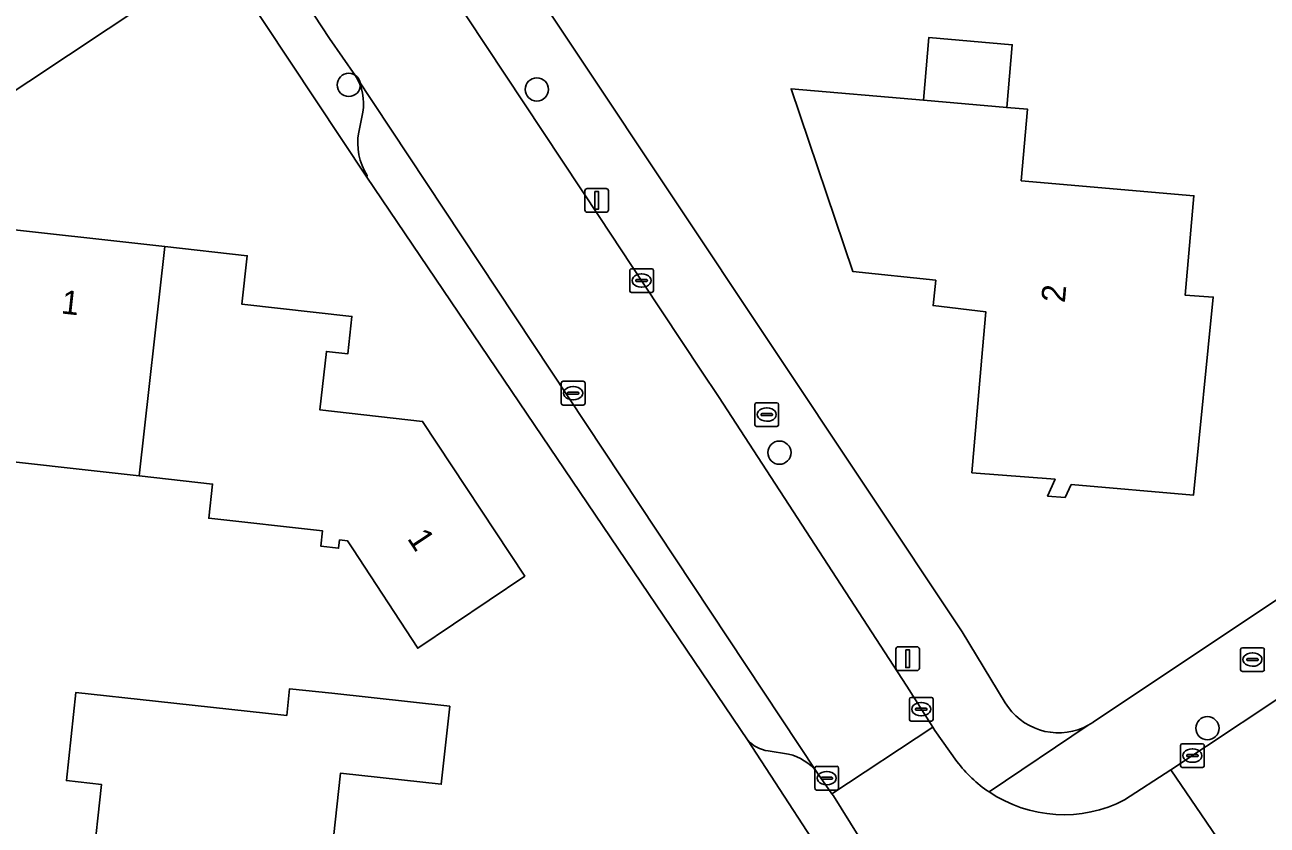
# Model space of a CAD drawing. Extents: x 162396 to 163643, y 386452 to 387406.
# Drawn here: x 163060.4 to 163112.8, y 386795.4 to 386829.1 of the extents above; entities that cross this region are included whole.
import ezdxf

# ---------------------------------------------------------------- set-up
doc = ezdxf.new("R2010")
doc.units = 0
for name, color, linetype in [('IMGEO_Boom', 7, 'Continuous'), ('IMGEO_Brandkraan', 7, 'Continuous'), ('IMGEO_Erf', 7, 'Continuous'), ('IMGEO_Kolk', 7, 'Continuous'), ('IMGEO_Lichtmast', 7, 'Continuous'), ('IMGEO_Pand', 7, 'Continuous'), ('IMGEO_Pand_nummerreeks', 7, 'Continuous'), ('IMGEO_Parkeervlak_open', 7, 'Continuous'), ('IMGEO_Rijbaan_lokaal_gesloten', 7, 'Continuous'), ('IMGEO_Rijbaan_lokaal_open', 7, 'Continuous'), ('IMGEO_Voetpad_open', 7, 'Continuous')]:
    doc.layers.add(name, color=color, linetype=linetype)

msp = doc.modelspace()

# ---------------------------------------------------------------- linework, layer by layer
at = {"layer": 'IMGEO_Boom'}
for centre in [(163074.082, 386826.527), (163082.004, 386826.338), (163092.224, 386811.045), (163110.256, 386799.441)]:
    msp.add_circle(centre, 0.489, dxfattribs=at)
at = {"layer": 'IMGEO_Brandkraan'}
for p, q in [((163091.19, 386812.221), (163091.19, 386813.073)), ((163091.265, 386813.147), (163092.117, 386813.147)), ((163091.678, 386812.927), (163091.703, 386812.927)), ((163092.191, 386813.073), (163092.191, 386812.221)), ((163091.449, 386812.641), (163091.449, 386812.653)), ((163091.887, 386812.604), (163091.489, 386812.604)), ((163091.492, 386812.69), (163091.89, 386812.69)), ((163091.701, 386812.367), (163091.676, 386812.367)), ((163091.933, 386812.653), (163091.933, 386812.641)), ((163092.117, 386812.147), (163091.265, 386812.147)), ((163111.727, 386802.832), (163112.579, 386802.832)), ((163111.652, 386801.906), (163111.652, 386802.758)), ((163111.911, 386802.326), (163111.911, 386802.338)), ((163112.349, 386802.289), (163111.951, 386802.289)), ((163111.954, 386802.375), (163112.352, 386802.375)), ((163112.14, 386802.612), (163112.165, 386802.612)), ((163112.395, 386802.338), (163112.395, 386802.326)), ((163112.653, 386802.758), (163112.653, 386801.906)), ((163112.579, 386801.832), (163111.727, 386801.832)), ((163112.163, 386802.052), (163112.138, 386802.052))]:
    msp.add_line(p, q, dxfattribs=at)
for points in [[(163091.19, 386812.221), (163091.19, 386813.073)], [(163091.265, 386813.147), (163092.117, 386813.147)], [(163092.191, 386813.073), (163092.191, 386812.221)], [(163092.117, 386812.147), (163091.265, 386812.147)], [(163111.727, 386802.832), (163112.579, 386802.832)], [(163111.652, 386801.906), (163111.652, 386802.758)], [(163112.653, 386802.758), (163112.653, 386801.906)], [(163112.579, 386801.832), (163111.727, 386801.832)]]:
    msp.add_lwpolyline(points, dxfattribs=at)
for centre, radius, start, end in [((163091.267, 386813.071), 0.0765, 91.552, 178.448), ((163091.267, 386813.071), 0.0765, 91.552, 178.448), ((163092.115, 386813.071), 0.0765, 1.552, 88.448), ((163092.115, 386813.071), 0.0765, 1.552, 88.448), ((163091.267, 386812.223), 0.0765, 181.552, 268.448), ((163091.267, 386812.223), 0.0765, 181.552, 268.448), ((163091.489, 386812.65), 0.0403, 85.8775, 175.7526), ((163091.486, 386812.64), 0.0366, 178.938, 274.7102), ((163091.89, 386812.647), 0.043, 264.8664, 352.4533), ((163091.894, 386812.652), 0.0386, 1.7309, 96.639), ((163092.115, 386812.223), 0.0765, 271.552, 358.448), ((163092.115, 386812.223), 0.0765, 271.552, 358.448), ((163111.729, 386802.756), 0.0765, 91.552, 178.448), ((163111.729, 386802.756), 0.0765, 91.552, 178.448), ((163112.577, 386802.756), 0.0765, 1.552, 88.448), ((163112.577, 386802.756), 0.0765, 1.552, 88.448), ((163111.951, 386802.335), 0.0403, 85.8775, 175.7526), ((163111.948, 386802.325), 0.0366, 178.938, 274.7102), ((163112.352, 386802.332), 0.043, 264.8664, 352.4533), ((163112.356, 386802.337), 0.0386, 1.7309, 96.639), ((163111.729, 386801.908), 0.0765, 181.552, 268.448), ((163111.729, 386801.908), 0.0765, 181.552, 268.448), ((163112.577, 386801.908), 0.0765, 271.552, 358.448), ((163112.577, 386801.908), 0.0765, 271.552, 358.448)]:
    msp.add_arc(centre, radius, start, end, dxfattribs=at)
for centre, major_axis, ratio, start_param, end_param in [((163091.677, 386812.647), (-0.387, 0.002), 0.722429, 4.712389, 7.853982), ((163091.702, 386812.647), (-0.39, 0.002), 0.717154, 1.570796, 4.712389), ((163112.139, 386802.332), (-0.387, 0.002), 0.722429, 4.712389, 7.853982), ((163112.164, 386802.332), (-0.39, 0.002), 0.717154, 1.570796, 4.712389)]:
    msp.add_ellipse(centre, major_axis=major_axis, ratio=ratio, start_param=start_param, end_param=end_param, dxfattribs=at)
at = {"layer": 'IMGEO_Erf'}
for points in [[(163055.371, 386870.345), (163099.918, 386803.497), (163101.741, 386800.505), (163101.872, 386800.31), (163102.019, 386800.128), (163102.182, 386799.96), (163102.36, 386799.807), (163102.551, 386799.671), (163102.753, 386799.552), (163102.964, 386799.452), (163103.184, 386799.371), (163103.411, 386799.309), (163103.641, 386799.269), (163103.875, 386799.249), (163104.109, 386799.25), (163104.343, 386799.272), (163104.573, 386799.315), (163104.799, 386799.378), (163105.018, 386799.461), (163105.229, 386799.564), (163105.43, 386799.684), (163105.441, 386799.692), (163140.645, 386823.163), (163142.278, 386824.252)], [(163067.287, 386831.119), (163048.892, 386818.913)], [(163094.938, 386792.726), (163090.874, 386798.95), (163074.837, 386822.643), (163069.464, 386830.757)], [(163058.593, 386820.582), (163066.327, 386819.722), (163069.802, 386819.335), (163069.575, 386817.3), (163074.213, 386816.784), (163074.037, 386815.205), (163073.141, 386815.305), (163072.867, 386812.843), (163077.194, 386812.362), (163081.496, 386805.85), (163076.99, 386802.809), (163074.251, 386806.993), (163074.029, 386807.331), (163073.692, 386807.369), (163073.654, 386807.022), (163072.91, 386807.104), (163072.981, 386807.748), (163068.183, 386808.281), (163068.343, 386809.719), (163065.254, 386810.063), (163057.789, 386810.893)]]:
    msp.add_lwpolyline(points, dxfattribs=at)
for points in [[(163102.03, 386828.221), (163101.8, 386825.576), (163102.676, 386825.5), (163102.414, 386822.492), (163109.685, 386821.858), (163109.32, 386817.672), (163110.501, 386817.598), (163109.668, 386809.251), (163104.521, 386809.7), (163104.262, 386809.153), (163103.522, 386809.218), (163103.835, 386809.928), (163100.333, 386810.201), (163100.785, 386815.382), (163100.923, 386816.971), (163098.696, 386817.239), (163098.807, 386818.304), (163095.318, 386818.67), (163092.713, 386826.368), (163098.293, 386825.882), (163098.523, 386828.527)], [(163061.201, 386783.951), (163062.218, 386783.841), (163062.9, 386790.106), (163063.658, 386797.073), (163062.183, 386797.234), (163062.587, 386800.949), (163065.941, 386800.584), (163071.468, 386799.982), (163071.59, 386801.104), (163073.363, 386800.911), (163078.333, 386800.37), (163077.975, 386797.081), (163073.726, 386797.543), (163072.8, 386789.031), (163072.083, 386782.446), (163068.239, 386782.864), (163067.869, 386779.463), (163064.845, 386779.792), (163064.541, 386777.006), (163060.493, 386777.447), (163060.796, 386780.233)]]:
    msp.add_lwpolyline(points, close=True, dxfattribs=at)
at = {"layer": 'IMGEO_Kolk'}
for p, q in [((163085.917, 386817.864), (163085.917, 386818.716)), ((163085.992, 386818.79), (163086.844, 386818.79)), ((163086.405, 386818.57), (163086.43, 386818.57)), ((163086.918, 386818.716), (163086.918, 386817.864)), ((163086.176, 386818.284), (163086.176, 386818.296)), ((163086.614, 386818.247), (163086.216, 386818.247)), ((163086.219, 386818.333), (163086.617, 386818.333)), ((163086.428, 386818.01), (163086.403, 386818.01)), ((163086.66, 386818.296), (163086.66, 386818.284)), ((163086.844, 386817.79), (163085.992, 386817.79)), ((163083.033, 386813.123), (163083.033, 386813.975)), ((163083.108, 386814.049), (163083.96, 386814.049)), ((163083.521, 386813.829), (163083.546, 386813.829)), ((163084.034, 386813.975), (163084.034, 386813.123)), ((163083.292, 386813.543), (163083.292, 386813.555)), ((163083.73, 386813.506), (163083.332, 386813.506)), ((163083.335, 386813.592), (163083.733, 386813.592)), ((163083.544, 386813.269), (163083.519, 386813.269)), ((163083.776, 386813.555), (163083.776, 386813.543)), ((163083.96, 386813.049), (163083.108, 386813.049)), ((163097.773, 386800.742), (163098.625, 386800.742)), ((163097.698, 386799.816), (163097.698, 386800.668)), ((163097.957, 386800.236), (163097.957, 386800.248)), ((163098.395, 386800.199), (163097.997, 386800.199)), ((163098, 386800.285), (163098.398, 386800.285)), ((163098.186, 386800.522), (163098.211, 386800.522)), ((163098.441, 386800.248), (163098.441, 386800.236)), ((163098.699, 386800.668), (163098.699, 386799.816)), ((163098.625, 386799.742), (163097.773, 386799.742)), ((163098.209, 386799.962), (163098.184, 386799.962)), ((163109.123, 386797.862), (163109.123, 386798.714)), ((163109.198, 386798.788), (163110.05, 386798.788)), ((163110.124, 386798.714), (163110.124, 386797.862)), ((163109.382, 386798.282), (163109.382, 386798.294)), ((163109.82, 386798.245), (163109.422, 386798.245)), ((163109.425, 386798.331), (163109.823, 386798.331)), ((163109.611, 386798.568), (163109.636, 386798.568)), ((163109.866, 386798.294), (163109.866, 386798.282)), ((163093.718, 386796.911), (163093.718, 386797.763)), ((163093.793, 386797.837), (163094.645, 386797.837)), ((163094.206, 386797.617), (163094.231, 386797.617)), ((163094.719, 386797.763), (163094.719, 386796.911)), ((163110.05, 386797.788), (163109.198, 386797.788)), ((163109.634, 386798.008), (163109.609, 386798.008)), ((163093.977, 386797.331), (163093.977, 386797.343)), ((163094.415, 386797.294), (163094.017, 386797.294)), ((163094.02, 386797.38), (163094.418, 386797.38)), ((163094.229, 386797.057), (163094.204, 386797.057)), ((163094.461, 386797.343), (163094.461, 386797.331)), ((163094.645, 386796.837), (163093.793, 386796.837))]:
    msp.add_line(p, q, dxfattribs=at)
for points in [[(163085.917, 386817.864), (163085.917, 386818.716)], [(163085.992, 386818.79), (163086.844, 386818.79)], [(163086.918, 386818.716), (163086.918, 386817.864)], [(163086.844, 386817.79), (163085.992, 386817.79)], [(163083.033, 386813.123), (163083.033, 386813.975)], [(163083.108, 386814.049), (163083.96, 386814.049)], [(163084.034, 386813.975), (163084.034, 386813.123)], [(163083.96, 386813.049), (163083.108, 386813.049)], [(163097.773, 386800.742), (163098.625, 386800.742)], [(163097.698, 386799.816), (163097.698, 386800.668)], [(163098.699, 386800.668), (163098.699, 386799.816)], [(163098.625, 386799.742), (163097.773, 386799.742)], [(163109.123, 386797.862), (163109.123, 386798.714)], [(163109.198, 386798.788), (163110.05, 386798.788)], [(163110.124, 386798.714), (163110.124, 386797.862)], [(163093.718, 386796.911), (163093.718, 386797.763)], [(163093.793, 386797.837), (163094.645, 386797.837)], [(163094.719, 386797.763), (163094.719, 386796.911)], [(163110.05, 386797.788), (163109.198, 386797.788)], [(163094.645, 386796.837), (163093.793, 386796.837)]]:
    msp.add_lwpolyline(points, dxfattribs=at)
for centre, radius, start, end in [((163085.994, 386818.714), 0.0765, 91.552, 178.448), ((163085.994, 386818.714), 0.0765, 91.552, 178.448), ((163086.842, 386818.714), 0.0765, 1.552, 88.448), ((163086.842, 386818.714), 0.0765, 1.552, 88.448), ((163086.216, 386818.293), 0.0403, 85.8775, 175.7526), ((163086.213, 386818.283), 0.0366, 178.938, 274.7102), ((163086.617, 386818.29), 0.043, 264.8664, 352.4533), ((163086.621, 386818.295), 0.0386, 1.7309, 96.639), ((163085.994, 386817.866), 0.0765, 181.552, 268.448), ((163085.994, 386817.866), 0.0765, 181.552, 268.448), ((163086.842, 386817.866), 0.0765, 271.552, 358.448), ((163086.842, 386817.866), 0.0765, 271.552, 358.448), ((163083.11, 386813.973), 0.0765, 91.552, 178.448), ((163083.11, 386813.973), 0.0765, 91.552, 178.448), ((163083.958, 386813.973), 0.0765, 1.552, 88.448), ((163083.958, 386813.973), 0.0765, 1.552, 88.448), ((163083.332, 386813.552), 0.0403, 85.8775, 175.7526), ((163083.329, 386813.542), 0.0366, 178.938, 274.7102), ((163083.733, 386813.549), 0.043, 264.8664, 352.4533), ((163083.737, 386813.554), 0.0386, 1.7309, 96.639), ((163083.11, 386813.125), 0.0765, 181.552, 268.448), ((163083.11, 386813.125), 0.0765, 181.552, 268.448), ((163083.958, 386813.125), 0.0765, 271.552, 358.448), ((163083.958, 386813.125), 0.0765, 271.552, 358.448), ((163097.775, 386800.666), 0.0765, 91.552, 178.448), ((163097.775, 386800.666), 0.0765, 91.552, 178.448), ((163098.623, 386800.666), 0.0765, 1.552, 88.448), ((163098.623, 386800.666), 0.0765, 1.552, 88.448), ((163097.997, 386800.245), 0.0403, 85.8775, 175.7526), ((163097.994, 386800.235), 0.0366, 178.938, 274.7102), ((163098.398, 386800.242), 0.043, 264.8664, 352.4533), ((163098.402, 386800.247), 0.0386, 1.7309, 96.639), ((163097.775, 386799.818), 0.0765, 181.552, 268.448), ((163097.775, 386799.818), 0.0765, 181.552, 268.448), ((163098.623, 386799.818), 0.0765, 271.552, 358.448), ((163098.623, 386799.818), 0.0765, 271.552, 358.448), ((163109.2, 386798.712), 0.0765, 91.552, 178.448), ((163109.2, 386798.712), 0.0765, 91.552, 178.448), ((163110.048, 386798.712), 0.0765, 1.552, 88.448), ((163110.048, 386798.712), 0.0765, 1.552, 88.448), ((163109.422, 386798.291), 0.0403, 85.8775, 175.7526), ((163109.419, 386798.281), 0.0366, 178.938, 274.7102), ((163109.823, 386798.288), 0.043, 264.8664, 352.4533), ((163109.827, 386798.293), 0.0386, 1.7309, 96.639), ((163093.795, 386797.761), 0.0765, 91.552, 178.448), ((163093.795, 386797.761), 0.0765, 91.552, 178.448), ((163094.643, 386797.761), 0.0765, 1.552, 88.448), ((163094.643, 386797.761), 0.0765, 1.552, 88.448), ((163109.2, 386797.864), 0.0765, 181.552, 268.448), ((163109.2, 386797.864), 0.0765, 181.552, 268.448), ((163110.048, 386797.864), 0.0765, 271.552, 358.448), ((163110.048, 386797.864), 0.0765, 271.552, 358.448), ((163094.017, 386797.34), 0.0403, 85.8775, 175.7526), ((163094.014, 386797.33), 0.0366, 178.938, 274.7102), ((163094.418, 386797.337), 0.043, 264.8664, 352.4533), ((163094.422, 386797.342), 0.0386, 1.7309, 96.639), ((163093.795, 386796.913), 0.0765, 181.552, 268.448), ((163093.795, 386796.913), 0.0765, 181.552, 268.448), ((163094.643, 386796.913), 0.0765, 271.552, 358.448), ((163094.643, 386796.913), 0.0765, 271.552, 358.448)]:
    msp.add_arc(centre, radius, start, end, dxfattribs=at)
for centre, major_axis, ratio, start_param, end_param in [((163086.404, 386818.29), (-0.387, 0.002), 0.722429, 4.712389, 7.853982), ((163086.429, 386818.29), (-0.39, 0.002), 0.717154, 1.570796, 4.712389), ((163083.52, 386813.549), (-0.387, 0.002), 0.722429, 4.712389, 7.853982), ((163083.545, 386813.549), (-0.39, 0.002), 0.717154, 1.570796, 4.712389), ((163098.185, 386800.242), (-0.387, 0.002), 0.722429, 4.712389, 7.853982), ((163098.21, 386800.242), (-0.39, 0.002), 0.717154, 1.570796, 4.712389), ((163109.61, 386798.288), (-0.387, 0.002), 0.722429, 4.712389, 7.853982), ((163109.635, 386798.288), (-0.39, 0.002), 0.717154, 1.570796, 4.712389), ((163094.205, 386797.337), (-0.387, 0.002), 0.722429, 4.712389, 7.853982), ((163094.23, 386797.337), (-0.39, 0.002), 0.717154, 1.570796, 4.712389)]:
    msp.add_ellipse(centre, major_axis=major_axis, ratio=ratio, start_param=start_param, end_param=end_param, dxfattribs=at)
at = {"layer": 'IMGEO_Lichtmast'}
for p, q in [((163084.129, 386822.166), (163084.919, 386822.166)), ((163084.919, 386822.166), (163084.129, 386822.166)), ((163084.029, 386821.266), (163084.029, 386822.066)), ((163084.029, 386822.066), (163084.029, 386821.266)), ((163085.019, 386822.066), (163085.019, 386821.266)), ((163085.019, 386821.266), (163085.019, 386822.066)), ((163084.919, 386821.166), (163084.129, 386821.166)), ((163084.129, 386821.166), (163084.919, 386821.166)), ((163097.229, 386802.87), (163098.019, 386802.87)), ((163098.019, 386802.87), (163097.229, 386802.87)), ((163097.129, 386801.97), (163097.129, 386802.77)), ((163097.129, 386802.77), (163097.129, 386801.97)), ((163098.119, 386802.77), (163098.119, 386801.97)), ((163098.119, 386801.97), (163098.119, 386802.77)), ((163098.019, 386801.87), (163097.229, 386801.87)), ((163097.229, 386801.87), (163098.019, 386801.87))]:
    msp.add_line(p, q, dxfattribs=at)
for points in [[(163084.449, 386822.041), (163084.599, 386822.041), (163084.599, 386821.291), (163084.449, 386821.291), (163084.449, 386822.041)], [(163097.549, 386802.745), (163097.699, 386802.745), (163097.699, 386801.995), (163097.549, 386801.995), (163097.549, 386802.745)]]:
    msp.add_lwpolyline(points, dxfattribs=at)
for centre, start, end in [((163084.129, 386822.066), 90, 180), ((163084.129, 386822.066), 90, 180), ((163084.919, 386822.066), 0, 90), ((163084.919, 386822.066), 360, 90), ((163084.129, 386821.266), 180, 270), ((163084.129, 386821.266), 180, 270), ((163084.919, 386821.266), 270, 0), ((163084.919, 386821.266), 270, 0), ((163097.229, 386802.77), 90, 180), ((163097.229, 386802.77), 90, 180), ((163098.019, 386802.77), 0, 90), ((163098.019, 386802.77), 360, 90), ((163097.229, 386801.97), 180, 270), ((163097.229, 386801.97), 180, 270), ((163098.019, 386801.97), 270, 0), ((163098.019, 386801.97), 270, 0)]:
    msp.add_arc(centre, 0.1, start, end, dxfattribs=at)
at = {"layer": 'IMGEO_Pand'}
for points in [[(163098.293, 386825.882), (163101.8, 386825.576), (163102.03, 386828.221), (163098.523, 386828.527)], [(163109.685, 386821.858), (163102.414, 386822.492), (163102.676, 386825.5), (163101.8, 386825.576), (163098.293, 386825.882), (163092.713, 386826.368), (163095.318, 386818.67), (163098.807, 386818.304), (163098.696, 386817.239), (163100.923, 386816.971), (163100.785, 386815.382), (163100.333, 386810.201), (163103.835, 386809.928), (163103.522, 386809.218), (163104.262, 386809.153), (163104.521, 386809.7), (163109.668, 386809.251), (163110.501, 386817.598), (163109.32, 386817.672)], [(163066.327, 386819.722), (163058.593, 386820.582), (163058.245, 386817.455), (163054.632, 386817.856), (163054.132, 386813.363), (163053.632, 386808.864), (163057.516, 386808.432), (163057.789, 386810.893), (163065.254, 386810.063)], [(163065.254, 386810.063), (163068.343, 386809.719), (163068.183, 386808.281), (163072.981, 386807.748), (163072.91, 386807.104), (163073.654, 386807.022), (163073.692, 386807.369), (163074.029, 386807.331), (163074.251, 386806.993), (163076.99, 386802.809), (163081.496, 386805.85), (163077.194, 386812.362), (163072.867, 386812.843), (163073.141, 386815.305), (163074.037, 386815.205), (163074.213, 386816.784), (163069.575, 386817.3), (163069.802, 386819.335), (163066.327, 386819.722)], [(163073.726, 386797.543), (163077.975, 386797.081), (163078.333, 386800.37), (163073.363, 386800.911), (163071.59, 386801.104), (163071.468, 386799.982), (163065.941, 386800.584), (163062.587, 386800.949), (163062.183, 386797.234), (163063.658, 386797.073), (163062.9, 386790.106), (163072.8, 386789.031)]]:
    msp.add_lwpolyline(points, close=True, dxfattribs=at)
at = {"layer": 'IMGEO_Parkeervlak_open'}
for points in [[(163093.805, 386797.593), (163074.36, 386826.913)], [(163074.676, 386825.375), (163074.498, 386824.537)], [(163074.86, 386822.707), (163074.837, 386822.643), (163090.874, 386798.95)], [(163091.754, 386798.487), (163092.612, 386798.353)]]:
    msp.add_lwpolyline(points, dxfattribs=at)
for centre, radius, start, end in [((163072.506, 386825.731), 2.199, 350.6912, 32.5298), ((163077.034, 386824.088), 2.575, 169.9528, 212.4261), ((163091.956, 386799.938), 1.465, 222.4085, 262.0905), ((163092.123, 386796.269), 2.141, 38.2128, 76.7889)]:
    msp.add_arc(centre, radius, start, end, dxfattribs=at)
at = {"layer": 'IMGEO_Rijbaan_lokaal_gesloten'}
msp.add_lwpolyline([(163133.018, 386805.708), (163146.086, 386814.438), (163146.295, 386814.578), (163142.553, 386820.191), (163142.367, 386820.061), (163126.014, 386809.308), (163114.688, 386801.643), (163108.718, 386797.688), (163111.717, 386793.28), (163112.536, 386792.008), (163114.647, 386793.426), (163128.182, 386802.509), (163128.699, 386802.855)], close=True, dxfattribs=at)
at = {"layer": 'IMGEO_Rijbaan_lokaal_open'}
for points in [[(163071.948, 386830.5), (163073.268, 386828.487), (163074.36, 386826.913), (163093.805, 386797.593), (163094.437, 386796.681), (163098.684, 386799.487), (163097.59, 386801.208), (163089.654, 386813.404), (163088.943, 386814.478), (163086.459, 386818.227), (163084.661, 386820.941), (163072.682, 386839.022)], [(163099.704, 386798.039), (163098.774, 386799.346), (163098.684, 386799.487), (163094.437, 386796.681), (163094.499, 386796.592), (163095.547, 386794.922)], [(163093.6, 386787.714), (163094.527, 386786.223), (163084.887, 386779.893), (163086.931, 386776.836), (163111.717, 386793.28), (163108.718, 386797.688)], [(163108.718, 386797.688), (163106.767, 386796.421)]]:
    msp.add_lwpolyline(points, dxfattribs=at)
for centre, radius, start, end in [((163104.198, 386801.429), 5.629, 217.0304, 236.0612), ((163104.198, 386801.432), 5.631, 236.0805, 297.1466)]:
    msp.add_arc(centre, radius, start, end, dxfattribs=at)
at = {"layer": 'IMGEO_Voetpad_open'}
for points in [[(163045.549, 386876.981), (163048.719, 386873.794), (163051.94, 386869.963), (163054.925, 386865.823), (163055.939, 386864.293), (163058.066, 386861.082), (163070.601, 386842.162), (163072.682, 386839.022), (163084.661, 386820.941), (163086.459, 386818.227), (163088.943, 386814.478), (163089.654, 386813.404), (163097.59, 386801.208), (163098.684, 386799.487), (163098.774, 386799.346), (163099.704, 386798.039)], [(163101.055, 386796.759), (163105.229, 386799.564), (163105.018, 386799.461), (163104.799, 386799.378), (163104.573, 386799.315), (163104.343, 386799.272), (163104.109, 386799.25), (163103.875, 386799.249), (163103.641, 386799.269), (163103.411, 386799.309), (163103.184, 386799.371), (163102.964, 386799.452), (163102.753, 386799.552), (163102.551, 386799.671), (163102.36, 386799.807), (163102.182, 386799.96), (163102.019, 386800.128), (163101.872, 386800.31), (163101.741, 386800.505), (163099.918, 386803.497), (163055.371, 386870.345)], [(163074.36, 386826.913), (163073.268, 386828.487), (163071.948, 386830.5), (163071.575, 386831.097), (163071.232, 386831.515), (163070.836, 386831.917), (163070.493, 386832.212), (163070.137, 386832.483)], [(163048.892, 386818.913), (163067.287, 386831.119)], [(163069.464, 386830.757), (163074.837, 386822.643), (163074.86, 386822.707)], [(163074.498, 386824.537), (163074.676, 386825.375)], [(163142.367, 386820.061), (163142.553, 386820.191), (163140.645, 386823.163), (163105.441, 386799.692), (163105.43, 386799.684), (163105.229, 386799.564), (163101.055, 386796.759)], [(163106.767, 386796.421), (163108.718, 386797.688), (163114.688, 386801.643), (163126.014, 386809.308), (163142.367, 386820.061)], [(163090.874, 386798.95), (163094.938, 386792.726), (163030.691, 386750), (163014.944, 386739.528), (163010.346, 386735.997)], [(163092.612, 386798.353), (163091.754, 386798.487)], [(163095.547, 386794.922), (163094.499, 386796.592), (163094.437, 386796.681), (163093.805, 386797.593)]]:
    msp.add_lwpolyline(points, dxfattribs=at)
for centre, radius, start, end in [((163072.506, 386825.731), 2.199, 350.6912, 32.5298), ((163077.034, 386824.088), 2.575, 169.9528, 212.4261), ((163091.956, 386799.938), 1.465, 222.4085, 262.0905), ((163092.123, 386796.269), 2.141, 38.2128, 76.7889), ((163104.198, 386801.429), 5.629, 217.0304, 236.0612), ((163104.198, 386801.432), 5.631, 236.0805, 297.1466)]:
    msp.add_arc(centre, radius, start, end, dxfattribs=at)

# ---------------------------------------------------------------- texts
at = {"layer": 'IMGEO_Pand_nummerreeks'}
for s, rotation, p in [('2', 85.0212, (163104.248, 386817.333)), ('1', 353.6459, (163061.936, 386816.909)), ('1', 303.4498, (163076.519, 386807.433))]:
    msp.add_text(s, height=1, rotation=rotation, dxfattribs=at).set_placement(p)

doc.saveas('drawing.dxf')
